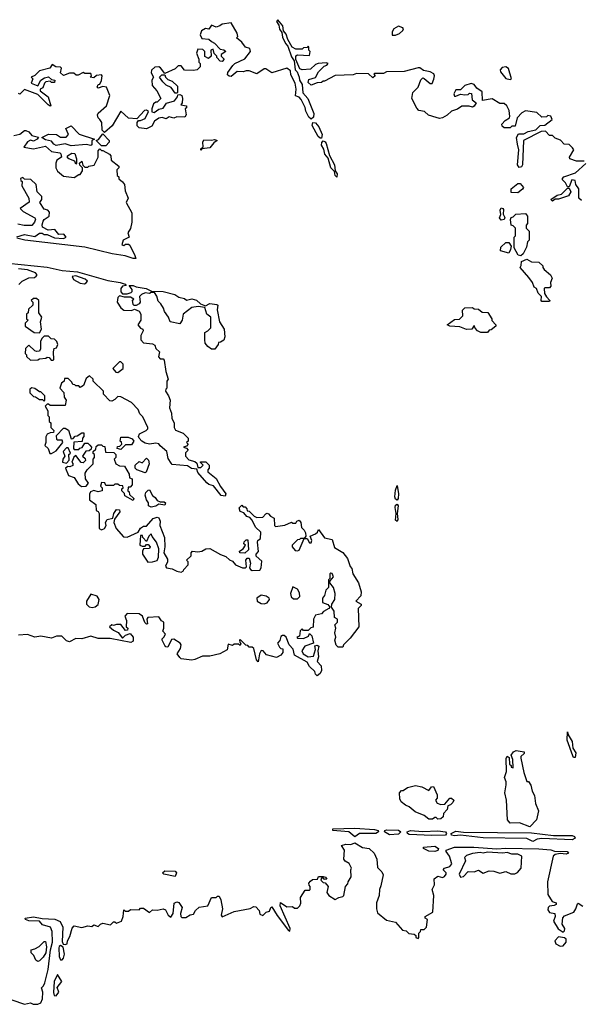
# Model space of a CAD drawing. Extents: x 1980017 to 2252640, y 74400 to 266395.
# Tile 333 of 388: x 2179074 to 2182783, y 207084 to 213606. Entities that reach past the tile are written whole.
import ezdxf

# ---------------------------------------------------------------- set-up
doc = ezdxf.new("R2010")
doc.units = 0

msp = doc.modelspace()

# ---------------------------------------------------------------- linework, layer by layer
at = {"layer": '0CON20XD'}
for points in [[(2181795, 213182.5), (2181807.5, 213182.5), (2181818.8, 213211.2), (2181823.8, 213235), (2181818.6, 213248.6), (2181795, 213260), (2181749.2, 213269.2), (2181725, 213287.5), (2181715, 213287.5), (2181623, 213263), (2181505, 213260), (2181485, 213250), (2181425, 213250), (2181420, 213245), (2181430, 213235), (2181415, 213220), (2181385, 213247.5), (2181305, 213250), (2181285, 213240), (2181165, 213237.5), (2181095, 213200), (2181085, 213200), (2181075, 213190), (2181045, 213187.5), (2181005, 213172.5), (2180985, 213190), (2180990.7, 213209.3), (2181035, 213222.5), (2181055, 213260), (2181091.7, 213298.3), (2181110, 213305), (2181117.5, 213315), (2181105, 213320), (2181053, 213317), (2181035, 213310), (2181001.7, 213278.3), (2180945, 213273.3), (2180930.7, 213280.7), (2180903, 213343), (2180903, 213367), (2180915, 213372.5), (2180995, 213370), (2181000, 213395), (2180990, 213405), (2180990, 213425), (2180985, 213430), (2180978.3, 213421.7), (2180955, 213420), (2180945, 213410), (2180905, 213410), (2180880, 213425), (2180850, 213475), (2180840.7, 213510.7), (2180822, 213532), (2180817.5, 213565), (2180785, 213606.2), (2180776.7, 213595), (2180790.8, 213570.8), (2180795, 213543.3), (2180810.8, 213520.8), (2180815, 213491.2), (2180835, 213448.8), (2180850.4, 213430.5), (2180875, 213360), (2180892.9, 213332.9), (2180900, 213275), (2180911.7, 213261.7), (2180925.6, 213225.6), (2180929.2, 213205), (2180946.9, 213176.9), (2180951.4, 213121.4), (2180984.5, 213085), (2181023.3, 212985), (2181020.5, 212959.5), (2181005, 212948), (2180991.1, 212961.1), (2180970.5, 213000.5), (2180965.5, 213025.6), (2180938.3, 213078.3), (2180925, 213093.3), (2180902.5, 213102.5), (2180906.9, 213145), (2180898.8, 213185), (2180871.1, 213241.1), (2180867.5, 213267.5), (2180845, 213286), (2180745, 213253.3), (2180705, 213280), (2180695, 213280), (2180645, 213247.5), (2180595, 213267.5), (2180575, 213267.5), (2180555, 213260), (2180515, 213263.3), (2180475, 213230), (2180461.7, 213231.7), (2180451.7, 213241.7), (2180453, 213257), (2180487, 213303), (2180500, 213315), (2180565, 213346.7), (2180602.5, 213395), (2180600, 213415), (2180570, 213425), (2180546.4, 213456.4), (2180510, 213485), (2180520, 213495), (2180516.2, 213516.2), (2180476.4, 213586.4), (2180415, 213577.5), (2180400, 213565), (2180375, 213557.5), (2180345, 213570), (2180327, 213543), (2180305, 213547.5), (2180278.3, 213531.7), (2180270, 213505), (2180281.7, 213481.7), (2180327, 213477), (2180345, 213462.5), (2180365, 213450), (2180401.7, 213411.7), (2180427, 213407), (2180440, 213395), (2180410, 213375), (2180410, 213365), (2180430, 213345), (2180415, 213330), (2180401.7, 213331.7), (2180380, 213355), (2180380, 213365), (2180363, 213383), (2180355, 213410), (2180340, 213405), (2180342.5, 213365), (2180325, 213350), (2180301.7, 213361.7), (2180300, 213395), (2180288.3, 213408.3), (2180255, 213410), (2180246.7, 213385), (2180260, 213345), (2180260, 213325), (2180270, 213315), (2180270, 213295), (2180250, 213275), (2180225, 213270), (2180165, 213272.5), (2180145, 213300), (2180125, 213300), (2180105, 213280), (2180035, 213250), (2180007.8, 213287.8), (2179995, 213294.4), (2179968.9, 213291.1), (2179947.1, 213272.9), (2179946, 213255), (2179960, 213225), (2179948.8, 213205), (2179951.2, 213171.2), (2179982.5, 213135), (2180010, 213085), (2179985, 213060), (2179975, 213060), (2179961.7, 213048.3), (2179950, 213015), (2179950, 212995), (2179965, 212992.5), (2179995, 213012.5), (2180025, 213020), (2180047, 213053), (2180100.7, 213069.3), (2180120, 213095), (2180121.7, 213108.3), (2180135, 213110), (2180147.5, 213105), (2180152.5, 213085), (2180150, 213055), (2180141.7, 213041.7), (2180180, 213035), (2180178.3, 213021.7), (2180170, 213015), (2180177.5, 212975), (2180169.3, 212960.7), (2180115, 212962.5), (2180095, 212953.3), (2180065, 212962.5), (2180045, 212950), (2180017.5, 212957.5), (2179995, 212953.3), (2179966.7, 212935), (2179949.3, 212900.7), (2179915, 212882.5), (2179865, 212890), (2179853, 212903), (2179853.3, 212925), (2179861.7, 212938.3), (2179875, 212937.5), (2179905, 212952.5), (2179928.3, 212998.3), (2179915, 213007.5), (2179900, 213005), (2179850, 212950), (2179795, 212953.3), (2179745, 213000), (2179685.8, 212904.2), (2179635, 212860), (2179620, 212875), (2179617.5, 212925), (2179606, 212946), (2179593.8, 212955), (2179590, 212975), (2179595, 212987.5), (2179650, 213035), (2179672, 213105), (2179648.3, 213158.3), (2179625, 213164.3), (2179595, 213153.3), (2179588.3, 213158.3), (2179593, 213177), (2179605, 213180), (2179617, 213203), (2179620, 213235), (2179615, 213240), (2179583, 213237), (2179565, 213220), (2179540, 213225), (2179550, 213235), (2179545, 213250), (2179505, 213250), (2179495, 213257.5), (2179461.7, 213238.3), (2179448.3, 213238.3), (2179431.7, 213251.7), (2179405, 213252.5), (2179365, 213237.5), (2179343.3, 213255), (2179350, 213285), (2179345, 213292.5), (2179313.6, 213293.6), (2179290, 213310), (2179272.5, 213285), (2179205, 213267.5), (2179175, 213237.5), (2179150, 213225), (2179160, 213215), (2179150, 213185), (2179195, 213167.5), (2179213.9, 213206.1), (2179238.3, 213221.7), (2179265, 213226.7), (2179285, 213210), (2179306.7, 213206.7), (2179305, 213190), (2179285, 213190), (2179275, 213200), (2179246.4, 213193.6), (2179237.5, 213185), (2179227.5, 213155), (2179210, 213145), (2179210, 213135), (2179262.5, 213095), (2179280, 213035), (2179275, 213032.5), (2179262.3, 213042.3), (2179195, 213110), (2179105, 213143.3), (2179075, 213112.5), (2179065, 213117.5)], [(2181543, 213503), (2181565, 213504), (2181590, 213515), (2181612.5, 213535), (2181617.5, 213545), (2181613, 213553), (2181585, 213562.5), (2181553.6, 213546.4), (2181542.5, 213525), (2181543, 213503)], [(2180115, 213120), (2180105, 213120), (2180076.7, 213156.7), (2180045, 213172.5), (2180022.5, 213195), (2180000, 213225), (2180015, 213240), (2180035, 213240), (2180040, 213225), (2180055, 213210), (2180085, 213200), (2180120, 213165), (2180120, 213125), (2180115, 213120)], [(2182325, 213210), (2182332.5, 213215), (2182313.8, 213283.8), (2182295, 213293.3), (2182270.4, 213289.5), (2182258.8, 213275), (2182260.6, 213260.6), (2182295, 213216.7), (2182325, 213210)], [(2182815, 212670), (2182765, 212670), (2182720, 212685), (2182717.5, 212695), (2182747.5, 212745), (2182738.3, 212758.3), (2182715, 212780), (2182681.7, 212781.7), (2182658.3, 212808.3), (2182621.7, 212821.7), (2182605, 212840), (2182585, 212840), (2182558.3, 212868.3), (2182530, 212865), (2182413.8, 212805), (2182406.1, 212643.9), (2182399.3, 212630.7), (2182385, 212627.5), (2182372.5, 212645), (2182381.2, 212745), (2182372, 212782), (2182366.2, 212825), (2182380, 212850), (2182415, 212849.2), (2182444.2, 212865.8), (2182495, 212876.7), (2182524.3, 212905.7), (2182555, 212907.5), (2182602.5, 212945), (2182595, 212966.7), (2182575, 212972.5), (2182565, 212962.5), (2182535, 212960), (2182501.7, 212991.7), (2182425, 213003.3), (2182400.7, 212989.3), (2182370, 212955), (2182358.3, 212901.7), (2182335, 212900), (2182325, 212890), (2182285, 212890), (2182271.7, 212901.7), (2182270, 212915), (2182290.7, 212939.3), (2182320, 212955), (2182322.5, 212965), (2182318.8, 213005), (2182302.5, 213035), (2182285, 213050), (2182255, 213050), (2182205, 213082.5), (2182141.7, 213071.7), (2182138.3, 213128.3), (2182103.6, 213153.6), (2182086.2, 213176.2), (2182065, 213183.3), (2182025, 213170), (2181995, 213142.5), (2181965, 213142.5), (2181950, 213115), (2181955, 213100), (2181965, 213100), (2181995, 213112.5), (2182025, 213107.5), (2182045, 213110), (2182055, 213120), (2182068.3, 213118.3), (2182072.5, 213075), (2182100, 213055), (2182086.4, 213033.6), (2182075, 213027.5), (2182053.6, 213033.6), (2182005, 213032.5), (2181975, 213012.5), (2181935, 213000), (2181906.1, 212973.9), (2181875, 212956.7), (2181855, 212952.5), (2181835, 212957.5), (2181783, 212973), (2181757, 212997), (2181720, 213005), (2181705, 213020), (2181672.5, 213085), (2181680, 213125), (2181715, 213160), (2181733, 213207), (2181745, 213220), (2181755, 213217.5), (2181795, 213182.5)], [(2181065, 212820.6), (2181052, 212832), (2181012.5, 212905), (2181017.5, 212925), (2181035, 212922.9), (2181056.1, 212896.1), (2181079.4, 212845), (2181075, 212822), (2181065, 212820.6)], [(2179035, 212840), (2179075, 212848.8), (2179105, 212872.5), (2179115, 212872.5), (2179135, 212862.5), (2179155, 212840), (2179198.3, 212828.3), (2179190, 212815), (2179165, 212802.5), (2179145, 212807.5), (2179125, 212797.5), (2179101.7, 212761.7), (2179165, 212750), (2179245, 212767.5), (2179285, 212733.3), (2179340, 212725), (2179347, 212717), (2179350, 212695), (2179320, 212675), (2179312.5, 212655), (2179312.5, 212625), (2179323.6, 212603.6), (2179365, 212570), (2179435, 212560), (2179465, 212580), (2179475, 212580), (2179490, 212605), (2179490, 212625), (2179471.7, 212641.7), (2179470, 212655), (2179485, 212670), (2179491.7, 212641.7), (2179505, 212630), (2179525, 212630), (2179533, 212637), (2179566.7, 212643.3), (2179593.3, 212695), (2179593.6, 212736.4), (2179605, 212750), (2179615, 212740), (2179625, 212740), (2179670, 212715), (2179677.5, 212705), (2179680, 212675), (2179730, 212635), (2179730, 212625), (2179718.3, 212611.7), (2179720, 212575), (2179730, 212565), (2179731.7, 212551.7), (2179755, 212532.5), (2179767.5, 212515), (2179773, 212473), (2179792.5, 212425), (2179780, 212395), (2179816.4, 212326.4), (2179817.5, 212265), (2179807.7, 212222.3), (2179790, 212195), (2179800, 212165), (2179760, 212145), (2179750, 212115), (2179765, 212110), (2179775, 212120), (2179795, 212120), (2179803, 212113), (2179838, 212045), (2179842.5, 212025), (2179825, 212023.3), (2179771.9, 212041.9), (2179687.5, 212055), (2179505, 212099.2), (2179107.5, 212145), (2179055, 212160)], [(2179415, 212771.2), (2179375, 212783.8), (2179315, 212772.5), (2179300.7, 212780.7), (2179285, 212802.5), (2179245, 212810), (2179220, 212825), (2179265, 212847.5), (2179316.7, 212846.7), (2179345, 212827.5), (2179381.7, 212828.3), (2179397.5, 212845), (2179380, 212885), (2179415, 212902.5), (2179468, 212848), (2179570, 212815), (2179553, 212807), (2179551.7, 212778.3), (2179545, 212773.3), (2179515, 212780), (2179415, 212771.2)], [(2179645, 212770), (2179615, 212770), (2179580, 212805), (2179596.7, 212813.3), (2179625, 212850), (2179667.5, 212805), (2179667.5, 212795), (2179645, 212770)], [(2180275, 212742.5), (2180275, 212750), (2180290, 212765), (2180287.5, 212795), (2180295, 212810), (2180345, 212807.5), (2180365, 212812.5), (2180382.5, 212805), (2180360, 212790), (2180335, 212757.5), (2180280, 212750), (2180275, 212742.5)], [(2181175, 212563.3), (2181163.8, 212573.8), (2181159.6, 212599.5), (2181135.5, 212625), (2181118.1, 212688.1), (2181095.5, 212715.5), (2181089.1, 212749.1), (2181073.8, 212775), (2181076.3, 212793.7), (2181085, 212802.9), (2181097.3, 212797.3), (2181104.6, 212785), (2181127.4, 212707.4), (2181160, 212645), (2181165.6, 212605.6), (2181177.8, 212585), (2181175, 212563.3)], [(2179445, 212650), (2179438.3, 212668.3), (2179400, 212685), (2179391.7, 212691.7), (2179390, 212705), (2179418.3, 212721.7), (2179439.3, 212719.3), (2179450, 212685), (2179450, 212655), (2179445, 212650)], [(2182798.3, 212408.3), (2182780, 212425), (2182780, 212485), (2182760, 212515), (2182755, 212540), (2182733.9, 212546.1), (2182715, 212500), (2182705, 212500), (2182691.2, 212525), (2182671.2, 212545), (2182671.2, 212555), (2182680, 212565), (2182758, 212592), (2182827, 212653)], [(2179055, 212166.7), (2179105, 212183.3), (2179175, 212169.2), (2179205, 212192.9), (2179222.5, 212192.5), (2179235, 212182.5), (2179255, 212182.5), (2179305, 212162), (2179363.9, 212156.1), (2179382.5, 212165), (2179365.9, 212185.9), (2179333.8, 212183.8), (2179306, 212216), (2179262.5, 212212.5), (2179225, 212232.5), (2179222.3, 212247.7), (2179229.3, 212270.7), (2179237, 212283), (2179270, 212305), (2179271.7, 212331.7), (2179260, 212345), (2179235, 212350), (2179207.5, 212395), (2179220, 212415), (2179220, 212435), (2179190, 212465), (2179182.5, 212515), (2179147, 212547), (2179105, 212550), (2179095, 212560), (2179080, 212555), (2179081.7, 212541.7), (2179090, 212535), (2179087.5, 212505), (2179133.3, 212425), (2179137, 212397), (2179077.5, 212355), (2179097.5, 212335), (2179174.3, 212294.3), (2179178.8, 212285), (2179172.9, 212265), (2179155, 212242.5), (2179103.6, 212243.6), (2179060.7, 212250.7)], [(2182375, 212460), (2182331.7, 212461.7), (2182330, 212485), (2182375, 212520), (2182391.7, 212521.7), (2182412.5, 212495), (2182406.4, 212483.6), (2182375, 212460)], [(2182605, 212404), (2182594.2, 212415.8), (2182635, 212443.8), (2182665, 212450), (2182705, 212490), (2182715, 212490), (2182726.7, 212465), (2182711.2, 212438.8), (2182645, 212418), (2182623, 212417), (2182605, 212404)], [(2182265, 212277.5), (2182253.6, 212293.6), (2182262.5, 212315), (2182257.5, 212345), (2182265, 212360), (2182276.4, 212356.4), (2182279.3, 212349.3), (2182277, 212317), (2182290, 212295), (2182285, 212282.5), (2182265, 212277.5)], [(2182395, 212042.5), (2182376.7, 212046.7), (2182350, 212095), (2182350, 212165), (2182360, 212175), (2182360, 212225), (2182345, 212240), (2182330, 212245), (2182327, 212283), (2182330, 212295), (2182345, 212300), (2182363, 212317), (2182425, 212323.3), (2182440, 212305), (2182440, 212255), (2182430, 212245), (2182430, 212225), (2182450, 212205), (2182450, 212145), (2182440, 212135), (2182431.7, 212098.3), (2182410, 212055), (2182395, 212042.5)], [(2182315, 212060), (2182260, 212075), (2182261.7, 212098.3), (2182295, 212130), (2182315, 212130), (2182330, 212105), (2182327, 212083), (2182315, 212060)], [(2178996.4, 211993.6), (2179255, 211967.9), (2179355, 211945.5), (2179457.5, 211935), (2179658.6, 211878.6), (2179740, 211865), (2179772.5, 211855), (2179780, 211845), (2179755, 211840), (2179744.1, 211825.9), (2179744, 211804), (2179755, 211790), (2179785, 211790), (2179811.7, 211798.3), (2179820, 211805), (2179818.3, 211818.3), (2179800, 211845), (2179825, 211845.6), (2179846.2, 211836.2), (2179912.5, 211825), (2179948.3, 211808.3), (2180025, 211805.5), (2180102.5, 211785), (2180128.3, 211768.3), (2180165, 211760), (2180178.3, 211748.3), (2180215, 211756), (2180245, 211748.8), (2180273, 211723), (2180305, 211710), (2180335, 211726.2), (2180379.6, 211719.5), (2180387.5, 211715), (2180383.3, 211685), (2180397.5, 211605), (2180428, 211555), (2180433.3, 211505), (2180425.7, 211484.3), (2180405, 211470), (2180391.7, 211468.3), (2180390, 211455), (2180366.1, 211423.9), (2180345, 211422.5), (2180320.7, 211440.7), (2180303.9, 211463.9), (2180300, 211485), (2180300, 211535), (2180320, 211545), (2180340, 211565), (2180340, 211635), (2180313.3, 211655), (2180300, 211700), (2180256.7, 211706.7), (2180215, 211700), (2180156.7, 211655), (2180151.2, 211615), (2180135, 211592.5), (2180070, 211605), (2180060, 211635), (2180033, 211673), (2180027.5, 211695), (2180010, 211725), (2179991.7, 211741.7), (2179982.5, 211775), (2179968.3, 211798.3), (2179945, 211800), (2179935, 211792.5), (2179905, 211797.5), (2179880, 211785), (2179868.3, 211771.7), (2179872.5, 211735), (2179866.4, 211723.6), (2179845, 211713.3), (2179833, 211713), (2179825, 211720), (2179822.5, 211747.5), (2179830, 211755), (2179807.5, 211767.5), (2179768.3, 211768.3), (2179735, 211776.7), (2179724, 211765), (2179720, 211735), (2179745, 211697.5), (2179765, 211682.5), (2179815, 211680), (2179835, 211687.5), (2179866.4, 211676.4), (2179877.5, 211655), (2179876.7, 211615), (2179857.5, 211585), (2179875, 211562.5), (2179890, 211555), (2179892.5, 211545), (2179876.2, 211515), (2179876.2, 211485), (2179895, 211466.2), (2179955, 211460), (2179969.6, 211449.5), (2179977, 211427), (2180000, 211405), (2179993, 211373), (2180005, 211360), (2180025, 211360), (2180031.7, 211351.7), (2180042.5, 211275), (2180057.5, 211225), (2180048.3, 211211.7), (2180050, 211165), (2180041.7, 211158.3), (2180040, 211145), (2180060, 211115), (2180070, 211085), (2180066.7, 211035), (2180079.3, 210999.3), (2180082.5, 210965), (2180097.5, 210935), (2180097.5, 210905), (2180107, 210887), (2180157, 210867), (2180190, 210835), (2180190, 210815), (2180180, 210805), (2180190, 210795), (2180178.3, 210781.7), (2180160, 210775), (2180178.3, 210768.3), (2180190, 210755), (2180173, 210737), (2180172.5, 210715), (2180195, 210690), (2180235, 210680), (2180248.3, 210668.3), (2180255, 210640), (2180275, 210640), (2180290, 210655), (2180271.7, 210671.7), (2180271.7, 210678.3), (2180308.3, 210678.3), (2180330, 210655), (2180330, 210635), (2180320, 210625), (2180321.7, 210611.7), (2180376.4, 210566.4), (2180403.9, 210513.9), (2180440, 210465), (2180435, 210450), (2180410, 210455), (2180357.7, 210517.7), (2180326.4, 210526.4), (2180315, 210537.5), (2180255, 210607.5), (2180248.3, 210628.3), (2180213, 210633), (2180185, 210650), (2180085, 210660), (2180078.3, 210668.3), (2180058.3, 210698.3), (2180050, 210745), (2180005, 210782.5), (2179996.4, 210796.4), (2179975, 210800), (2179935, 210793.3), (2179905, 210801.2), (2179883.5, 210813.5), (2179865.8, 210835), (2179862, 210845), (2179867.5, 210862.5), (2179912.5, 210885), (2179922.5, 210895), (2179922.5, 210905), (2179890, 210975), (2179870, 210995), (2179860, 211025), (2179815, 211070), (2179745, 211107.5), (2179725, 211110), (2179705, 211090), (2179685, 211080), (2179671.7, 211081.7), (2179630, 211125), (2179630, 211145), (2179561.7, 211211.7), (2179560, 211225), (2179537.5, 211247.5), (2179515, 211230), (2179496.4, 211183.6), (2179475, 211170), (2179465, 211180), (2179445, 211180), (2179438.3, 211188.3), (2179425, 211190), (2179420, 211205), (2179395, 211230), (2179371.7, 211228.3), (2179368.3, 211211.7), (2179351.7, 211198.3), (2179340, 211165), (2179367, 211137), (2179367.5, 211105), (2179382.5, 211085), (2179375, 211050), (2179275, 211050), (2179265, 211060), (2179255, 211060), (2179242.5, 211045), (2179260, 211015), (2179260, 210985), (2179270, 210975), (2179270, 210945), (2179280, 210935), (2179280, 210905), (2179300, 210885), (2179298.3, 210871.7), (2179275, 210870), (2179255, 210860), (2179246.7, 210843.3), (2179246.7, 210805), (2179240, 210785), (2179262.5, 210765), (2179273.3, 210733.3), (2179285, 210732.5), (2179315, 210750), (2179360, 210805), (2179355, 210820), (2179325, 210820), (2179320, 210825), (2179318.3, 210851.7), (2179365, 210900), (2179375, 210900), (2179397, 210887), (2179415, 210830), (2179428.3, 210831.7), (2179441.7, 210848.3), (2179455, 210850), (2179485, 210870), (2179498.3, 210868.3), (2179500, 210845), (2179490, 210835), (2179488.3, 210811.7), (2179431.7, 210808.3), (2179430, 210765), (2179435, 210760), (2179465, 210760), (2179471.7, 210768.3), (2179488.3, 210771.7), (2179505, 210800), (2179525, 210800), (2179538.3, 210788.3), (2179550, 210775), (2179548.3, 210761.7), (2179535, 210750), (2179511.7, 210748.3), (2179490, 210715), (2179508.3, 210698.3), (2179510, 210685), (2179495, 210670), (2179481.7, 210671.7), (2179445, 210720), (2179431.7, 210708.3), (2179420, 210675), (2179427, 210667), (2179426.7, 210653.3), (2179406.4, 210643.6), (2179393, 210647), (2179377.5, 210635), (2179396.7, 210586.7), (2179435, 210572.5), (2179460.7, 210530.7), (2179483.3, 210513.3), (2179513.6, 210516.4), (2179530, 210535), (2179510, 210565), (2179508.3, 210601.7), (2179520, 210625), (2179560, 210665), (2179560, 210695), (2179570, 210705), (2179570, 210725), (2179561.7, 210731.7), (2179560, 210745), (2179578.3, 210761.7), (2179581.7, 210778.3), (2179595, 210790), (2179615, 210790), (2179625, 210780), (2179638.3, 210778.3), (2179641.7, 210741.7), (2179698.3, 210738.3), (2179710, 210725), (2179710, 210705), (2179700, 210695), (2179710, 210665), (2179735, 210650), (2179768.3, 210648.3), (2179800, 210595), (2179801.7, 210571.7), (2179820, 210565), (2179820, 210525), (2179805, 210510), (2179791.7, 210508.3), (2179790, 210485), (2179798.3, 210478.3), (2179801.7, 210461.7), (2179830, 210435), (2179825, 210420), (2179771.7, 210451.7), (2179768.3, 210468.3), (2179750, 210485), (2179751.7, 210498.3), (2179760, 210505), (2179758.3, 210518.3), (2179735, 210520), (2179725, 210530), (2179705, 210530), (2179695, 210520), (2179645, 210520), (2179638.3, 210538.3), (2179615, 210540), (2179610, 210515), (2179620, 210505), (2179620, 210485), (2179595, 210477.5), (2179565, 210486.7), (2179542, 210478), (2179536.4, 210463.6), (2179537.5, 210425), (2179577.5, 210395), (2179580, 210355), (2179595, 210347.5), (2179600, 210335), (2179600, 210235), (2179615, 210227.5), (2179636.7, 210235), (2179646.7, 210255), (2179643.3, 210275), (2179652.5, 210295), (2179690, 210305), (2179696.7, 210335), (2179715, 210362.5), (2179735, 210360), (2179736.7, 210345), (2179702.5, 210297.5), (2179697.5, 210275), (2179712.5, 210235), (2179760.7, 210180.7), (2179785, 210177.5), (2179858.8, 210211.2), (2179875, 210237.5)], [(2182585, 211740), (2182535, 211740), (2182530, 211745), (2182531.7, 211771.7), (2182510, 211795), (2182500, 211825), (2182483.6, 211833.6), (2182472.5, 211865), (2182449.2, 211899.2), (2182390, 211965), (2182398.3, 211978.3), (2182400, 212005), (2182435, 212020), (2182465, 212002.5), (2182515, 212000), (2182540, 211975), (2182540, 211965), (2182550.7, 211950.7), (2182592.5, 211915), (2182602.5, 211895), (2182592.5, 211865), (2182595, 211840), (2182585, 211830), (2182555, 211830), (2182550, 211825), (2182553, 211793), (2182565, 211770), (2182587, 211747), (2182585, 211740)], [(2179068.3, 211851.7), (2179090, 211875), (2179133.6, 211896.4), (2179171.7, 211898.3), (2179183, 211907), (2179190, 211915), (2179179.6, 211929.5), (2179125, 211949.2), (2179065, 211956.2)], [(2179503.3, 211856.7), (2179515, 211862.5), (2179522.5, 211875), (2179507.7, 211887.7), (2179445, 211910), (2179421.2, 211905), (2179430, 211885), (2179475, 211860), (2179503.3, 211856.7)], [(2179205, 211532.5), (2179217.5, 211555), (2179212.5, 211605), (2179220, 211635), (2179200, 211665), (2179200, 211745), (2179185, 211760), (2179165, 211760), (2179150, 211745), (2179160, 211735), (2179160, 211715), (2179131.7, 211688.3), (2179130, 211665), (2179120, 211655), (2179120, 211625), (2179130, 211615), (2179110, 211595), (2179110, 211575), (2179170, 211535), (2179205, 211532.5)], [(2182175, 211533.3), (2182130, 211535), (2182107.5, 211545), (2182091.7, 211561.7), (2182085, 211580), (2182070, 211555), (2182035.6, 211554.4), (2181991.7, 211571.7), (2181925, 211576.7), (2181907.5, 211585), (2181955, 211620), (2181988.3, 211621.7), (2182010, 211645), (2182008.3, 211681.7), (2182025, 211697.5), (2182075, 211700), (2182085, 211690), (2182115, 211687.5), (2182138.3, 211668.3), (2182176.1, 211666.1), (2182202.5, 211625), (2182202.5, 211612.5), (2182230, 211585), (2182230, 211575), (2182198.3, 211551.7), (2182185, 211550), (2182175, 211533.3)], [(2179295, 211350), (2179300, 211355), (2179297.5, 211405), (2179303, 211427), (2179318.3, 211431.7), (2179327.5, 211455), (2179320, 211475), (2179305, 211490), (2179281.7, 211491.7), (2179265, 211510), (2179235, 211510), (2179220, 211495), (2179212.5, 211475), (2179212.5, 211425), (2179205, 211410), (2179185, 211407.5), (2179175, 211412.5), (2179135, 211450), (2179113, 211427), (2179110, 211395), (2179120, 211385), (2179120, 211375), (2179145, 211350), (2179195, 211352.5), (2179205, 211360), (2179247, 211363), (2179255, 211370), (2179268.3, 211368.3), (2179281.7, 211351.7), (2179295, 211350)], [(2179725, 211270), (2179760, 211295), (2179760, 211325), (2179745, 211340), (2179735, 211340), (2179690, 211295), (2179711.7, 211271.7), (2179725, 211270)], [(2179235, 211080), (2179240, 211085), (2179240, 211115), (2179215, 211140), (2179205, 211140), (2179175, 211162.5), (2179155, 211167.5), (2179141.7, 211158.3), (2179140, 211135), (2179165, 211110), (2179178.3, 211108.3), (2179205, 211090), (2179225, 211090), (2179235, 211080)], [(2179745, 210760), (2179720, 210765), (2179721.7, 210778.3), (2179738.3, 210781.7), (2179750, 210795), (2179748.3, 210808.3), (2179740, 210815), (2179745, 210840), (2179791.7, 210841.7), (2179819.3, 210829.3), (2179830, 210815), (2179815, 210790), (2179775, 210790), (2179745, 210760)], [(2179385, 210667.5), (2179401.7, 210688.3), (2179400, 210725), (2179410, 210735), (2179395, 210770), (2179385, 210770), (2179362.5, 210745), (2179372.5, 210715), (2179360, 210695), (2179357.5, 210675), (2179385, 210667.5)], [(2179905, 210603.3), (2179850, 210625), (2179840, 210635), (2179840, 210655), (2179865, 210680), (2179885, 210671.2), (2179915, 210701.2), (2179927.3, 210687.3), (2179930.8, 210665), (2179911.7, 210608.3), (2179905, 210603.3)], [(2179945, 210376.2), (2179927.5, 210385), (2179927.5, 210405), (2179913.8, 210425), (2179906.1, 210456.1), (2179908.8, 210475), (2179925, 210490), (2179935, 210492.5), (2179953.8, 210455), (2179971.7, 210441.7), (2179985, 210421.2), (2180005, 210412.5), (2180031.7, 210411.7), (2180040, 210405), (2180035, 210390), (2179995, 210397.5), (2179975, 210383.8), (2179945, 210376.2)], [(2181575, 210423.3), (2181565, 210430), (2181560.6, 210445), (2181565, 210490), (2181575, 210520), (2181584, 210465), (2181582, 210435), (2181575, 210423.3)], [(2179875, 210237.5), (2179895, 210250), (2179915, 210250), (2179958.6, 210301.4), (2179985, 210311.2), (2179996.1, 210306.1), (2180003.8, 210285), (2180003.3, 210255), (2180033.3, 210175), (2180036.7, 210115), (2180028.6, 210075), (2180052.9, 210032.9), (2180054.3, 210015), (2180040.8, 209985), (2180047.5, 209975), (2180085, 209968.6), (2180115, 209951.9), (2180143.3, 209946.7), (2180160, 209955), (2180162.5, 209965), (2180190, 209995), (2180190, 210015), (2180180, 210025), (2180210, 210055), (2180210, 210075), (2180220, 210085), (2180255, 210080), (2180280, 210085), (2180308.3, 210101.7), (2180335, 210102.5), (2180405, 210062.5), (2180440.7, 210050.7), (2180465, 210027.5), (2180485, 210020), (2180503.9, 209993.9), (2180550, 209975), (2180570, 209975), (2180577.5, 209982.5), (2180573.6, 210026.4), (2180581.7, 210038.3), (2180595, 210040), (2180602.5, 210005), (2180597.5, 209975), (2180603.3, 209965), (2180615, 209957.5), (2180665, 209960), (2180674, 209976), (2180679.3, 210019.3), (2180641.7, 210051.7), (2180640, 210065), (2180656.4, 210083.6), (2180650, 210145), (2180652.5, 210155), (2180670, 210170), (2180671.2, 210211.2), (2180637.5, 210245), (2180615, 210290), (2180598.3, 210308.3), (2180580, 210315), (2180558.3, 210338.3), (2180535, 210347.5), (2180528.3, 210371.7), (2180545, 210390), (2180555, 210380), (2180568.3, 210378.3), (2180580, 210365), (2180581.7, 210351.7), (2180595, 210350), (2180626.7, 210316.7), (2180645, 210308.8), (2180685, 210310), (2180705, 210332.5), (2180715, 210337.5), (2180723, 210333), (2180737, 210317), (2180760, 210305), (2180762.5, 210255), (2180768.3, 210248.3), (2180831.7, 210258.3), (2180875, 210277.5), (2180885, 210270), (2180905, 210270), (2180910, 210285), (2180925, 210290), (2180937.5, 210275), (2180941.7, 210241.7), (2180960, 210225), (2180967, 210207), (2180970, 210185), (2180960, 210170), (2180978.3, 210168.3), (2180995, 210140), (2181005, 210140), (2181010, 210155), (2181000, 210185), (2181035, 210200), (2181048.3, 210211.7), (2181055, 210230), (2181093.3, 210173.3), (2181145, 210162.5), (2181160.7, 210110.7), (2181216.4, 210076.4), (2181246.1, 210036.1), (2181263.8, 209983.8), (2181275, 209970), (2181282.5, 209935), (2181320, 209875), (2181337.5, 209815), (2181335, 209790), (2181302.5, 209755), (2181337.5, 209735), (2181337.5, 209725), (2181317.5, 209705), (2181322.5, 209585), (2181265, 209510), (2181220, 209465), (2181215, 209450), (2181185, 209450), (2181171.7, 209461.7), (2181163.3, 209495), (2181170, 209515), (2181162.5, 209545), (2181170, 209575), (2181162.5, 209597.5), (2181180, 209615), (2181180, 209635), (2181160, 209645), (2181157, 209687), (2181140, 209715), (2181142.5, 209735), (2181163.3, 209765), (2181164, 209805), (2181152.5, 209845), (2181130, 209875), (2181131.7, 209888.3), (2181152.5, 209915), (2181145, 209937.5), (2181135, 209940), (2181130, 209935), (2181130, 209905), (2181120, 209895), (2181120, 209845), (2181103.8, 209826.2), (2181095, 209792.5), (2181080, 209775), (2181080, 209745), (2181115, 209732.5), (2181130, 209715), (2181123.3, 209705), (2181087.5, 209685), (2181075, 209670), (2181035, 209662.5), (2181020, 209635), (2181018.3, 209581.7), (2181003, 209577), (2180985, 209560), (2180955, 209560), (2180945, 209570), (2180933, 209557), (2180928.3, 209521.7), (2180910, 209515), (2180915, 209510), (2180955, 209507.5), (2180988.3, 209521.7), (2180995, 209540), (2181010, 209525), (2181020, 209475), (2180963.1, 209456.9), (2180943.3, 209425), (2180952.5, 209405), (2180985, 209386), (2181020.4, 209389.5), (2181033.8, 209435), (2181030.7, 209459.3), (2181045, 209462.5), (2181056.2, 209456.2), (2181050, 209425), (2181054, 209385), (2181046.2, 209355), (2181070.8, 209325), (2181074.1, 209295.9), (2181065.8, 209274.2), (2181045, 209260)], [(2181575, 210282.5), (2181565, 210290), (2181570, 210335), (2181563.1, 210375), (2181565, 210390), (2181575, 210396.7), (2181582, 210385), (2181576, 210335), (2181580, 210295), (2181575, 210282.5)], [(2179923.6, 210013.6), (2179955, 210014.2), (2179985, 210022.5), (2179994.3, 210045), (2179995, 210100), (2179980, 210145), (2179951.7, 210181.7), (2179945, 210200), (2179930, 210185), (2179915, 210150), (2179890, 210175), (2179888.3, 210188.3), (2179875, 210190), (2179870, 210125), (2179885, 210117.5), (2179905, 210117.5), (2179915, 210130), (2179925, 210130), (2179937.5, 210115), (2179935, 210102.5), (2179895, 210100), (2179887.5, 210085), (2179887.5, 210065), (2179923.6, 210013.6)], [(2180915, 210086.7), (2180925, 210092.5), (2180960, 210170), (2180935, 210170), (2180928.3, 210161.7), (2180915, 210160), (2180880, 210125), (2180880, 210115), (2180899.3, 210089.3), (2180915, 210086.7)], [(2180565, 210072.5), (2180533.8, 210073.8), (2180530, 210085), (2180555, 210100), (2180570, 210125), (2180560, 210135), (2180561.7, 210148.3), (2180575, 210160), (2180585, 210160), (2180590, 210095), (2180565, 210072.5)], [(2180888.8, 209768.8), (2180915, 209770), (2180930, 209785), (2180929.2, 209809.2), (2180915, 209833.3), (2180885, 209850), (2180868, 209805), (2180872.3, 209782.3), (2180888.8, 209768.8)], [(2179555, 209713.3), (2179575, 209717.5), (2179595, 209732.5), (2179600, 209765), (2179587, 209787), (2179545, 209800), (2179517.5, 209755), (2179516.7, 209735), (2179535, 209717.5), (2179555, 209713.3)], [(2180695, 209736.2), (2180715, 209743.8), (2180730, 209765), (2180727.5, 209775), (2180708.1, 209788.1), (2180675, 209794), (2180646.2, 209775), (2180646.7, 209755), (2180675, 209738.8), (2180695, 209736.2)], [(2181045, 209260), (2181035, 209270), (2181029.2, 209289.2), (2180995, 209322), (2180979.7, 209349.7), (2180895, 209397.5), (2180887, 209437), (2180860, 209465), (2180840, 209515), (2180827, 209527), (2180815, 209527.5), (2180805, 209520), (2180797, 209493), (2180782.5, 209475), (2180795, 209450), (2180805, 209440), (2180818.3, 209438.3), (2180817.5, 209415), (2180805, 209397.5), (2180775, 209380), (2180709.3, 209399.3), (2180687.5, 209425), (2180675, 209426.7), (2180663.3, 209405), (2180655, 209353.3), (2180644, 209365), (2180625, 209440), (2180615, 209450), (2180595, 209450), (2180585, 209460), (2180571.7, 209461.7), (2180535, 209500), (2180530, 209495), (2180531.7, 209481.7), (2180540, 209475), (2180535, 209460), (2180525, 209470), (2180495, 209470), (2180485, 209460), (2180455, 209470), (2180448.3, 209431.7), (2180400, 209405), (2180335, 209390), (2180285, 209390), (2180235, 209366.7), (2180215, 209363.3), (2180145, 209372.5), (2180135, 209380), (2180116.7, 209405), (2180139.6, 209440.5), (2180143.3, 209465), (2180136.4, 209476.4), (2180095, 209502.5), (2180080.7, 209499.3), (2180055, 209450), (2180041.7, 209451.7), (2180035, 209460), (2180017.5, 209495), (2180017.5, 209505), (2180030, 209515), (2180040, 209535), (2180022.5, 209555), (2180030, 209575), (2180030, 209615), (2180013.6, 209623.6), (2179995, 209650), (2179923.8, 209646.2), (2179917.5, 209635), (2179920, 209605), (2179915, 209602.5), (2179903, 209613), (2179887.5, 209655), (2179865, 209670), (2179787, 209673), (2179770, 209655), (2179782.5, 209625), (2179780, 209585), (2179790, 209575), (2179788.3, 209561.7), (2179775, 209560), (2179745, 209600), (2179715, 209600), (2179695, 209592.5), (2179683.6, 209596.4), (2179670, 209585), (2179695, 209562.5), (2179726.7, 209546.7), (2179755, 209510), (2179775, 209530), (2179805, 209540), (2179826.7, 209515), (2179825, 209490), (2179809.3, 209480.7), (2179673, 209507), (2179595, 209506.7), (2179545, 209522), (2179486.1, 209503.9), (2179445, 209506.7), (2179405, 209484), (2179385, 209491.2), (2179353.1, 209523.1), (2179316.9, 209523.1), (2179285, 209510), (2179215, 209523.3), (2179175, 209516.7), (2179125, 209534), (2179065, 209530)], [(2182755, 208718.8), (2182745, 208718.8), (2182738.9, 208728.9), (2182703, 208833), (2182705, 208887.5), (2182708.3, 208868.3), (2182735.5, 208825), (2182740.8, 208780.8), (2182758.6, 208748.6), (2182755, 208718.8)], [(2182455, 208260), (2182386.4, 208286.4), (2182325, 208283.8), (2182306.2, 208305), (2182301.2, 208435), (2182288, 208485), (2182297.7, 208537.7), (2182297.5, 208557.5), (2182286.7, 208585), (2182301.2, 208625), (2182298.3, 208711.7), (2182305, 208727.5), (2182318.3, 208718.3), (2182320, 208675), (2182330, 208665), (2182330, 208655), (2182345, 208650), (2182342.5, 208705), (2182330, 208735), (2182346.2, 208755), (2182365, 208765.7), (2182416.7, 208755), (2182416.2, 208745), (2182396.2, 208725), (2182396, 208715), (2182415, 208620), (2182435, 208560), (2182445, 208560), (2182462.5, 208535), (2182470, 208495), (2182486.4, 208466.4), (2182493, 208413), (2182512.5, 208365), (2182500, 208305), (2182455, 208260)], [(2181845, 208310), (2181835, 208320), (2181825, 208320), (2181809.3, 208310.7), (2181785, 208310), (2181753.6, 208333.6), (2181695, 208357.5), (2181655, 208392.5), (2181631.7, 208401.7), (2181602.5, 208425), (2181592.5, 208445), (2181590, 208485), (2181605, 208500), (2181615, 208500), (2181645, 208520), (2181697, 208533), (2181740, 208525), (2181785, 208500), (2181802.5, 208525), (2181816.1, 208526.1), (2181841.7, 208471.7), (2181841.7, 208448.3), (2181830, 208435), (2181840, 208415), (2181865, 208406.7), (2181891.7, 208408.3), (2181925, 208450), (2181935, 208450), (2181950, 208435), (2181945, 208420), (2181930, 208405), (2181911.7, 208398.3), (2181907, 208373), (2181883, 208347), (2181880, 208325), (2181865, 208312.5), (2181845, 208310)], [(2181295, 208193.8), (2181255, 208226.9), (2181150, 208235), (2181150, 208245), (2181295, 208250), (2181425, 208241.8), (2181449.2, 208235), (2181450.8, 208225), (2181435, 208215.6), (2181325, 208214.5), (2181295, 208193.8)], [(2181525, 208206.7), (2181490.8, 208225), (2181494, 208235), (2181505, 208238.5), (2181585, 208237.9), (2181600, 208225), (2181585, 208210), (2181525, 208206.7)], [(2181805, 208201.5), (2181655, 208208.1), (2181644.6, 208214.6), (2181642.5, 208225), (2181665, 208234.4), (2181745, 208228.5), (2181845, 208233.3), (2181895, 208225.6), (2181901.9, 208215), (2181895, 208204.5), (2181805, 208201.5)], [(2182475, 208163.1), (2182435, 208182.2), (2182145, 208186.8), (2181995, 208203.6), (2181955, 208198.5), (2181934.6, 208204.6), (2181932.5, 208215), (2181965, 208229.5), (2182015, 208222.9), (2182465, 208220), (2182612.6, 208202.6), (2182735, 208200.8), (2182751.4, 208195), (2182754.4, 208185), (2182735, 208172.3), (2182535, 208181.5), (2182502.7, 208177.3), (2182475, 208163.1)], [(2179195, 207084), (2179215, 207093.3), (2179225, 207120), (2179226.7, 207165), (2179218.3, 207191.7), (2179232.5, 207205), (2179241.2, 207225), (2179262.5, 207315), (2179277.5, 207445), (2179291.2, 207495), (2179290, 207565), (2179277.5, 207595), (2179225, 207610.8), (2179205, 207633.3), (2179135, 207635.6), (2179111.2, 207645), (2179110, 207655), (2179165, 207663.6), (2179221.7, 207651.7), (2179306.7, 207646.7), (2179341.7, 207631.7), (2179360, 207595), (2179355, 207500), (2179361.7, 207481.7), (2179375, 207480), (2179387.5, 207485), (2179390, 207505), (2179406.9, 207533.1), (2179422.2, 207587.8), (2179435, 207603.8), (2179485, 207592.5), (2179525, 207602.5), (2179551.7, 207598.3), (2179565, 207610), (2179595, 207600), (2179610, 207615), (2179625, 207620), (2179675, 207610), (2179695, 207630), (2179705, 207630), (2179715, 207620), (2179747.5, 207635), (2179760, 207665), (2179765, 207710), (2179775, 207700), (2179795, 207700), (2179808.3, 207711.7), (2179865, 207710), (2179875, 207720), (2179895, 207720), (2179935, 207692.5), (2179955, 207710), (2179985, 207707.5), (2180025, 207716.2), (2180039.3, 207709.3), (2180057.5, 207675), (2180075, 207660), (2180090, 207685), (2180097.1, 207752.9), (2180115, 207762), (2180128.8, 207758.8), (2180150, 207725), (2180140, 207685), (2180142.5, 207665), (2180148.3, 207658.3), (2180175, 207657.5), (2180203, 207677), (2180225, 207680), (2180240, 207705), (2180263, 207727), (2180320, 207735), (2180345, 207790), (2180375, 207790), (2180385, 207800), (2180395, 207800), (2180406.4, 207776.4), (2180417.5, 207715), (2180410, 207675), (2180415, 207662.5), (2180495, 207697.5), (2180601.7, 207718.3), (2180625, 207732.5), (2180639.3, 207729.3), (2180660, 207705), (2180665, 207680), (2180685, 207672), (2180706.4, 207693.6), (2180729.3, 207700.7), (2180737.5, 207725), (2180745, 207730), (2180780.8, 207670.8), (2180855, 207573.3), (2180865, 207567.5), (2180866, 207585), (2180800.8, 207735), (2180802.5, 207757.5), (2180845, 207730), (2180881.7, 207731.7), (2180895, 207720), (2180915, 207720), (2180930, 207735), (2180937, 207753), (2180935, 207790), (2180965, 207840), (2180995, 207840), (2181000, 207845), (2181000, 207865), (2180991.7, 207871.7), (2180990, 207885), (2181000.7, 207899.3), (2181015, 207910), (2181048.3, 207911.7), (2181055, 207930), (2181085, 207930), (2181100, 207925), (2181108.3, 207911.7), (2181095, 207910), (2181088.3, 207918.3), (2181075, 207920), (2181070, 207905), (2181085, 207890), (2181098.3, 207888.3), (2181117.5, 207865), (2181110, 207825), (2181123.6, 207803.6), (2181165, 207777.5), (2181188.3, 207791.7), (2181215, 207797.5), (2181222.5, 207805), (2181232.5, 207865), (2181248.3, 207881.7), (2181250, 207895), (2181271.7, 207928.3), (2181267.5, 207975), (2181272.5, 207985), (2181256.4, 208016.4), (2181230.7, 208030.7), (2181222.5, 208045), (2181226.7, 208105), (2181207.5, 208135), (2181235, 208144), (2181268.6, 208141.4), (2181295, 208153.3), (2181345, 208123.3), (2181390, 208115), (2181422.5, 208085), (2181440, 208045), (2181445, 207990), (2181475, 207960), (2181481.7, 207941.7), (2181468.3, 207868.3), (2181457.5, 207845), (2181456.7, 207805), (2181437.5, 207755), (2181437.5, 207715), (2181445, 207690), (2181505, 207640), (2181565, 207627.5), (2181610, 207575), (2181635, 207570), (2181653, 207553), (2181688.3, 207548.3), (2181698.3, 207538.3), (2181700, 207525), (2181715, 207520), (2181720, 207525), (2181720, 207555), (2181730, 207565), (2181731.7, 207578.3), (2181755, 207580), (2181770, 207595), (2181777.5, 207645), (2181760, 207655), (2181760, 207665), (2181812.5, 207695), (2181817.5, 207805), (2181807.5, 207845), (2181822.5, 207875), (2181820, 207915), (2181845, 207932.5), (2181875, 207922.5), (2181889.3, 207930.7), (2181900, 207945), (2181900, 207955), (2181880, 207975), (2181890, 207985), (2181925, 207997.5), (2181937.5, 208015), (2181923.3, 208065), (2181900, 208095), (2181900, 208105), (2181955, 208124), (2182084.6, 208125.4), (2182235, 208113.8), (2182295, 208118.8), (2182515, 208114.5), (2182595, 208106.7), (2182618.3, 208098.3), (2182702.5, 208095), (2182710, 208085), (2182695, 208078.8), (2182656.4, 208083.6), (2182623.3, 208076.7), (2182610, 208065), (2182571.2, 207895), (2182575, 207810), (2182603.6, 207763.6), (2182630, 207755), (2182630, 207745), (2182615, 207737.5), (2182585, 207733.3), (2182576.7, 207725), (2182575, 207710), (2182585, 207692.5), (2182620, 207685), (2182622.5, 207665), (2182612.5, 207635), (2182643.6, 207583.6), (2182675, 207562.5), (2182685, 207570), (2182686.2, 207585), (2182670, 207615), (2182673, 207657), (2182685, 207670), (2182745.9, 207694.1), (2182760, 207715), (2182770, 207750), (2182775, 207752.5), (2182805, 207733.3)], [(2181824.1, 208095.9), (2181785, 208098), (2181750, 208115), (2181750, 208125), (2181825, 208130.5), (2181848.8, 208115), (2181845, 208103.3), (2181824.1, 208095.9)], [(2181995, 207926.7), (2182015, 207930), (2182045, 207962.5), (2182085, 207960), (2182115, 207972.5), (2182145, 207952.5), (2182185, 207967.5), (2182216.4, 207966.4), (2182255, 207952.5), (2182295, 207962.5), (2182328.3, 207948.3), (2182355, 207947.5), (2182373, 207957), (2182396.7, 207985), (2182402.5, 208065), (2182375, 208077.5), (2182335, 208077.5), (2182305, 208088.6), (2182275, 208083.8), (2182175, 208091.4), (2182145, 208084), (2182125, 208088.6), (2182075, 208083.3), (2182035, 208070), (2182022.5, 208055), (2182027.5, 208035), (2181986.2, 207945), (2181995, 207926.7)], [(2180105, 207930), (2180030, 207945), (2180020, 207955), (2180035, 207967.5), (2180105, 207966.2), (2180112, 207955), (2180105, 207930)], [(2179195, 207367.5), (2179180, 207375), (2179167, 207407), (2179150, 207425), (2179150, 207445), (2179175, 207450), (2179203, 207467), (2179235, 207500), (2179245, 207500), (2179252.5, 207465), (2179247.5, 207425), (2179228.8, 207395), (2179205, 207372.5), (2179195, 207367.5)], [(2182655, 207469.2), (2182675, 207470), (2182695.9, 207494.1), (2182696.2, 207515), (2182684.1, 207524.1), (2182645, 207530), (2182621.2, 207505), (2182626, 207485), (2182655, 207469.2)], [(2179355, 207377.5), (2179365, 207390), (2179370, 207415), (2179362.5, 207462.5), (2179345, 207473.3), (2179335, 207467.5), (2179333.1, 207456.9), (2179335, 207400), (2179345, 207377.5), (2179355, 207377.5)], [(2179315, 207140), (2179332.5, 207165), (2179322.5, 207195), (2179353.8, 207235), (2179325, 207280), (2179303.3, 207235), (2179297.3, 207162.7), (2179302.1, 207142.1), (2179315, 207140)], [(2179022.5, 207112.5), (2179106.5, 207083.5), (2179145, 207092.5), (2179163.6, 207083.6), (2179195, 207084)]]:
    msp.add_lwpolyline(points, dxfattribs=at)

doc.saveas('drawing.dxf')
